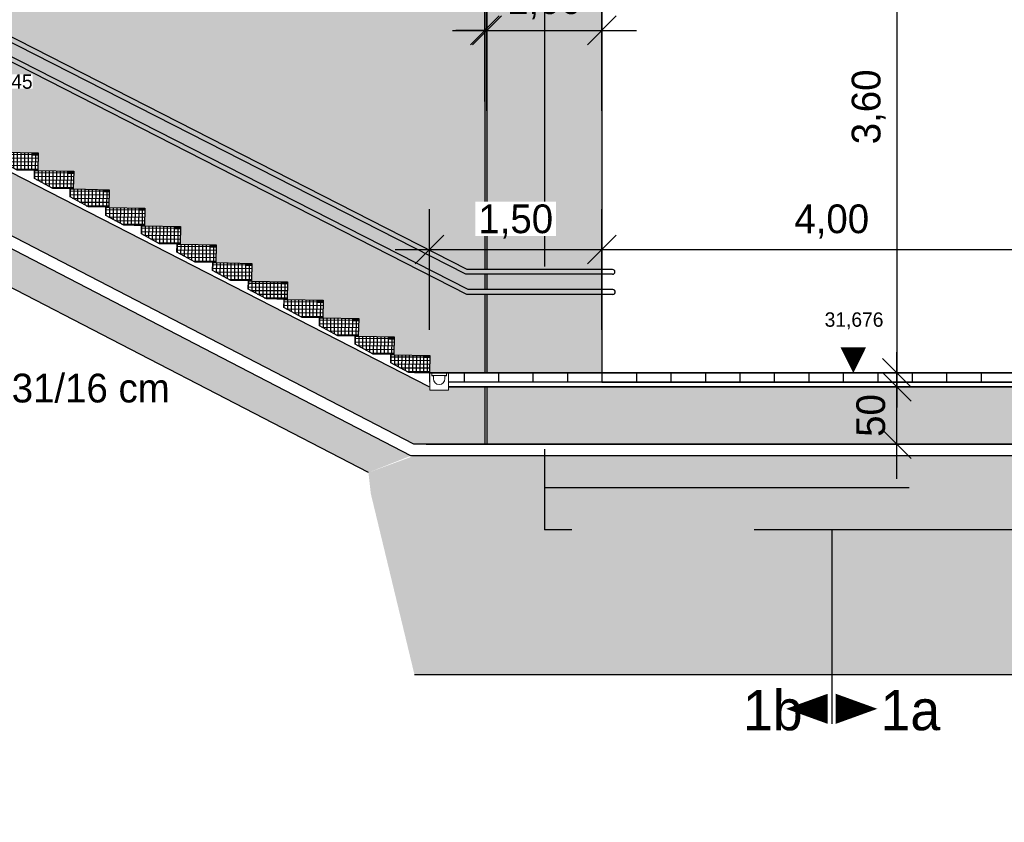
# Model space of a CAD drawing. Extents: x -805 to 3526, y -961 to 1039.
# Tile 278 of 475: x 1248.93 to 1257.5, y 27.77 to 34.75. Entities that reach past the tile are written whole.
import ezdxf
from ezdxf.enums import TextEntityAlignment as Align

# ---------------------------------------------------------------- set-up
doc = ezdxf.new("R2010")
doc.units = 0
for name, pattern in [('ACAD_ISO10W100', [18, 12, -3, 0, -3]), ('AUSGEZOGEN', [2, 1, 1]), ('STRICHPUNKTX2', [50.8, 25.4, -12.7, 0, -12.7]), ('VERDECKT2', [4.7625, 3.175, -1.5875])]:
    doc.linetypes.add(name, pattern=pattern)
doc.layers.get('0').update_dxf_attribs({"color": 251})
for name, color, linetype in [('_IB_Konstruktion Ansicht', 7, 'Continuous'), ('_IB_Konstruktion_Ansicht', 7, 'Continuous'), ('_IB_Schraffur', 101, 'Continuous'), ('_IB_Schraffur_Solid', 254, 'Continuous'), ('P-Treppe', 162, 'Continuous'), ('TTK-P-Bahnsteig', 12, 'Continuous'), ('TTK-P-Bodenaustausch', 162, 'Continuous'), ('TTK-P-Geländer', 162, 'Continuous'), ('TTK-P-Planung', 12, 'Continuous'), ('TTK-P-Schraffur', 42, 'Continuous'), ('TTK-P-TEXT', 12, 'AUSGEZOGEN'), ('TTK-P-Verm', 251, 'Continuous'), ('TTK-Schnittlinien 200', 3, 'Continuous')]:
    doc.layers.add(name, color=color, linetype=linetype)
for name, color, linetype, lineweight in [('Entwässerung', 162, 'Continuous', 9), ('TTK-B-Bestand', 252, 'Continuous', 35), ('TTK-P-Treppe unten', 12, 'Continuous', 25), ('VA_NEUBAU_TXT_025', 12, 'Continuous', 25)]:
    doc.layers.add(name, color=color, linetype=linetype, lineweight=lineweight)
doc.styles.add('AKG DIN 6776', font='AKG_DIN67.TTF')
doc.styles.add('k_isocp', font='k_isocp.shx')
doc.styles.add('TTK AKG DIN 6776', font='AKG_DIN67.TTF', dxfattribs={"height": 0.25})
doc.dimstyles.new('TTK', dxfattribs={"dimtxt": 2.5, "dimasz": 2.5, "dimexe": 3.5, "dimexo": 0.1, "dimgap": 1, "dimtad": 1, "dimzin": 0, "dimtxsty": 'AKG DIN 6776', "dimblk": 'OBLIQUE', "dimcen": -0.09, "dimdle": 3, "dimclrd": 256, "dimclre": 256, "dimclrt": 256, "dimadec": 3, "dimazin": 0, "dimtfac": 1, "dimtofl": 0, "dimtmove": 0, "dimatfit": 3, "dimldrblk": 'OBLIQUE', "dimfxl": 7, "dimfxlon": 1, "dimtolj": 1, "dimtzin": 0, "dimlwd": -1, "dimlwe": -1, "dimarcsym": 0})
doc.dimstyles.new('TTK$6', dxfattribs={"dimtxt": 2.5, "dimasz": 2.5, "dimexe": 3.5, "dimexo": 0.1, "dimgap": 1, "dimtad": 1, "dimzin": 0, "dimtxsty": 'AKG DIN 6776', "dimblk": 'OBLIQUE', "dimcen": -0.09, "dimdle": 3, "dimse1": 1, "dimse2": 1, "dimclrd": 256, "dimclre": 256, "dimclrt": 256, "dimadec": 3, "dimazin": 0, "dimtfac": 1, "dimtofl": 0, "dimtmove": 0, "dimatfit": 3, "dimldrblk": 'OBLIQUE', "dimfxl": 7, "dimfxlon": 1, "dimtolj": 1, "dimtzin": 0, "dimlwd": -1, "dimlwe": -1, "dimarcsym": 0})

# ---------------------------------------------------------------- blocks, each defined once
blk = doc.blocks.new('_OBLIQUE')
at = {"color": 0, "linetype": 'ByBlock'}
blk.add_line((-0.5, -0.5), (0.5, 0.5), dxfattribs=at)
blk = doc.blocks.new('*D668')
at = {"layer": 'DEFPOINTS', "color": 0}
for p in [(1256.6272, 35.2749), (1255.4554, 31.6749), (1256.5641, 31.6749)]:
    blk.add_point(p, dxfattribs=at)
at = {"layer": 'TTK-P-Treppe unten'}
for p, q in [((1256.5641, 35.5749), (1256.5641, 31.3749)), ((1256.6172, 35.2749), (1256.2141, 35.2749)), ((1255.8641, 31.6749), (1256.9141, 31.6749))]:
    blk.add_line(p, q, dxfattribs=at)
at = {"layer": 'TTK-P-Treppe unten', "xscale": 0.25, "yscale": 0.25, "zscale": 0.25}
for p, rotation in [((1256.5641, 35.2749), 90), ((1256.5641, 31.6749), 270)]:
    blk.add_blockref('_OBLIQUE', p, dxfattribs=dict(at, rotation=rotation))
at = {"layer": 'TTK-P-Treppe unten', "insert": (1256.3202, 33.9892), "char_height": 0.25, "attachment_point": 5, "rotation": 90, "style": 'AKG DIN 6776'}
blk.add_mtext('\\A1;3,60', dxfattribs=at)
blk = doc.blocks.new('*D662')
at = {"layer": 'DEFPOINTS', "color": 0}
for p in [(1253.9981, 34.655), (1252.9981, 33.4042), (1253.9981, 33.4042)]:
    blk.add_point(p, dxfattribs=at)
at = {"layer": 'TTK-P-Treppe unten'}
for p, q in [((1252.9981, 33.955), (1252.9981, 35.005)), ((1253.9981, 33.955), (1253.9981, 35.005)), ((1252.6981, 34.655), (1254.2981, 34.655))]:
    blk.add_line(p, q, dxfattribs=at)
at = {"layer": 'TTK-P-Treppe unten', "xscale": 0.25, "yscale": 0.25, "zscale": 0.25, "rotation": 180}
blk.add_blockref('_OBLIQUE', (1252.9981, 34.655), dxfattribs=at)
at = {"layer": 'TTK-P-Treppe unten', "xscale": 0.25, "yscale": 0.25, "zscale": 0.25}
blk.add_blockref('_OBLIQUE', (1253.9981, 34.655), dxfattribs=at)
at = {"layer": 'TTK-P-Treppe unten', "insert": (1253.4981, 34.8987), "char_height": 0.25, "attachment_point": 5, "style": 'AKG DIN 6776'}
blk.add_mtext('\\A1;1,00', dxfattribs=at)
blk = doc.blocks.new('*D549')
at = {"layer": 'DEFPOINTS', "color": 0}
for p in [(1594.653, 36.7397), (1594.3062, 36.5752), (8.2233, 0)]:
    blk.add_point(p, dxfattribs=at)
at = {"layer": 'TTK-B-Bestand', "insert": (1594.1093, 36.9835), "char_height": 0.25, "attachment_point": 5, "style": 'AKG DIN 6776'}
blk.add_mtext('\\A1;36,588', dxfattribs=at)
blk = doc.blocks.new('*D548')
at = {"layer": 'DEFPOINTS', "color": 0}
for p in [(1585.5366, 36.7706), (1585.0459, 36.614), (-0.8681, 0.0309)]:
    blk.add_point(p, dxfattribs=at)
at = {"layer": 'TTK-B-Bestand', "insert": (1585.0178, 37.0144), "char_height": 0.25, "attachment_point": 5, "style": 'AKG DIN 6776'}
blk.add_mtext('\\A1;36,621', dxfattribs=at)
blk = doc.blocks.new('*D643')
at = {"layer": 'DEFPOINTS', "color": 0}
for p in [(1257.9981, 34.5952), (1253.9981, 34.4595), (1257.9981, 32.7487)]:
    blk.add_point(p, dxfattribs=at)
at = {"layer": 'TTK-P-Treppe unten'}
for p, q in [((1253.9981, 33.4487), (1253.9981, 32.3987)), ((1257.9981, 33.4487), (1257.9981, 32.3987)), ((1253.6981, 32.7487), (1258.2981, 32.7487))]:
    blk.add_line(p, q, dxfattribs=at)
at = {"layer": 'TTK-P-Treppe unten', "xscale": 0.25, "yscale": 0.25, "zscale": 0.25, "rotation": 180}
blk.add_blockref('_OBLIQUE', (1253.9981, 32.7487), dxfattribs=at)
at = {"layer": 'TTK-P-Treppe unten', "xscale": 0.25, "yscale": 0.25, "zscale": 0.25}
blk.add_blockref('_OBLIQUE', (1257.9981, 32.7487), dxfattribs=at)
at = {"layer": 'TTK-P-Treppe unten', "insert": (1255.9981, 32.9925), "char_height": 0.25, "attachment_point": 5, "style": 'AKG DIN 6776'}
blk.add_mtext('\\A1;4,00', dxfattribs=at)
blk = doc.blocks.new('*D637')
at = {"layer": 'DEFPOINTS', "color": 0}
for p in [(1253.9981, 32.7487), (1253.9981, 31.933), (1252.4981, 31.6799)]:
    blk.add_point(p, dxfattribs=at)
at = {"layer": 'TTK-P-Treppe unten'}
for p, q in [((1252.4981, 32.0487), (1252.4981, 33.0987)), ((1253.9981, 32.0487), (1253.9981, 33.0987)), ((1252.1981, 32.7487), (1254.2981, 32.7487))]:
    blk.add_line(p, q, dxfattribs=at)
at = {"layer": 'TTK-P-Treppe unten', "xscale": 0.25, "yscale": 0.25, "zscale": 0.25, "rotation": 180}
blk.add_blockref('_OBLIQUE', (1252.4981, 32.7487), dxfattribs=at)
at = {"layer": 'TTK-P-Treppe unten', "xscale": 0.25, "yscale": 0.25, "zscale": 0.25}
blk.add_blockref('_OBLIQUE', (1253.9981, 32.7487), dxfattribs=at)
at = {"layer": 'TTK-P-Treppe unten', "insert": (1253.2481, 32.9925), "char_height": 0.25, "attachment_point": 5, "style": 'AKG DIN 6776', "bg_fill": 3, "box_fill_scale": 1.1, "bg_fill_color": 256, "bg_fill_true_color": 13158600, "bg_fill_transparency": 0}
blk.add_mtext('\\A1;1,50', dxfattribs=at)
blk = doc.blocks.new('HK-DIM-1-1-U')
at = {"flags": 128}
blk.add_lwpolyline([(0, 0, 0, 1.1676, 0), (0, 1.1676, 1.1676, 1.1676, 0)], format="xyseb", dxfattribs=at)
at = {"style": 'k_isocp'}
blk.add_attdef('HK_DIM_VAL', text='', height=2.5, dxfattribs=at).set_placement((0.331615, 2.72183), align=Align.CENTER)
blk = doc.blocks.new('*D546')
at = {"layer": 'DEFPOINTS', "color": 0}
for p in [(1248.9571, 37.4519), (1249.0816, 37.3335), (0, 0)]:
    blk.add_point(p, dxfattribs=at)
at = {"layer": 'TTK-P-Treppe unten', "insert": (1249.4133, 37.6958), "char_height": 0.25, "attachment_point": 5, "style": 'AKG DIN 6776'}
blk.add_mtext('\\A1;37,33', dxfattribs=at)
blk = doc.blocks.new('*D545')
at = {"layer": 'DEFPOINTS', "color": 0}
for p in [(1259.6018, 37.4765), (1259.6991, 37.3874), (0.198, 0.0396)]:
    blk.add_point(p, dxfattribs=at)
at = {"layer": 'TTK-P-Treppe unten', "insert": (1259.1455, 37.7204), "char_height": 0.25, "attachment_point": 5, "style": 'AKG DIN 6776'}
blk.add_mtext('\\A1;37,35', dxfattribs=at)
blk = doc.blocks.new('*D634')
at = {"layer": 'DEFPOINTS', "color": 0}
for p in [(1255.6904, 31.5549), (1256.5641, 31.5549), (1255.6904, 31.0549)]:
    blk.add_point(p, dxfattribs=at)
at = {"layer": 'TTK-P-Verm'}
for p, q in [((1256.5641, 30.7549), (1256.5641, 31.8549)), ((1255.8641, 31.5549), (1256.9141, 31.5549)), ((1255.8641, 31.0549), (1256.9141, 31.0549))]:
    blk.add_line(p, q, dxfattribs=at)
at = {"layer": 'TTK-P-Verm', "xscale": 0.25, "yscale": 0.25, "zscale": 0.25}
for p, rotation in [((1256.5641, 31.5549), 90), ((1256.5641, 31.0549), 270)]:
    blk.add_blockref('_OBLIQUE', p, dxfattribs=dict(at, rotation=rotation))
at = {"layer": 'TTK-P-Verm', "insert": (1256.3391, 31.3049), "char_height": 0.25, "attachment_point": 5, "rotation": 90, "style": 'AKG DIN 6776'}
blk.add_mtext('\\A1;50', dxfattribs=at)
blk = doc.blocks.new('*D563')
at = {"layer": 'DEFPOINTS', "color": 0}
for p in [(1252.9781, 34.655), (1252.9781, 34.0271), (1252.9981, 34.0271)]:
    blk.add_point(p, dxfattribs=at)
at = {"layer": 'TTK-P-Verm'}
for p, q in [((1252.9781, 34.0371), (1252.9781, 35.005)), ((1252.9981, 34.0371), (1252.9981, 35.005)), ((1252.9781, 34.655), (1252.7281, 34.655)), ((1252.9981, 34.655), (1253.2481, 34.655))]:
    blk.add_line(p, q, dxfattribs=at)
at = {"layer": 'TTK-P-Verm', "xscale": 0.25, "yscale": 0.25, "zscale": 0.25}
blk.add_blockref('_OBLIQUE', (1252.9781, 34.655), dxfattribs=at)
at = {"layer": 'TTK-P-Verm', "xscale": 0.25, "yscale": 0.25, "zscale": 0.25, "rotation": 180}
blk.add_blockref('_OBLIQUE', (1252.9981, 34.655), dxfattribs=at)
at = {"layer": 'TTK-P-Verm', "insert": (1252.7818, 35.1417), "char_height": 0.25, "attachment_point": 5, "style": 'AKG DIN 6776'}
blk.add_mtext('\\A1;2', dxfattribs=at)
blk = doc.blocks.new('*D536')
at = {"layer": 'DEFPOINTS', "color": 0}
for p in [(1593.4264, 36.6522), (1593.9095, 36.6522), (733.0659, 0.1071)]:
    blk.add_point(p, dxfattribs=at)
at = {"layer": 'TTK-P-TEXT', "insert": (1594.4538, 36.896), "char_height": 0.25, "attachment_point": 5, "style": 'AKG DIN 6776'}
blk.add_mtext('\\A1;36,589', dxfattribs=at)

msp = doc.modelspace()

# ---------------------------------------------------------------- hatches: boundary and pattern name
at = {"layer": '_IB_Schraffur'}
h = msp.add_hatch(dxfattribs=at)
h.set_pattern_fill('ANSI37', color=251, scale=0.01, angle=44.5)
h.set_pattern_definition([(89.5, (-3.40992, 1.800117), (-0.03174879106, 0.0002770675), []), (179.5, (-3.40992, 1.800117), (-0.0002770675, -0.03174879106), [])])
h.paths.add_polyline_path([(1248.7817, 33.5954), (1248.7517, 33.596), (1248.7503, 33.5258), (1248.909, 33.4398), (1249.0882, 33.4362), (1249.0912, 33.5692), (1249.0413, 33.5702), (1249.0418, 33.5902)])
h = msp.add_hatch(dxfattribs=at)
h.set_pattern_fill('ANSI37', color=251, scale=0.01, angle=44.5)
h.set_pattern_definition([(89.5, (-3.1, 1.639985), (-0.03174879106, 0.0002770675), []), (179.5, (-3.1, 1.639985), (-0.0002770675, -0.03174879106), [])])
h.paths.add_polyline_path([(1249.0916, 33.4352), (1249.0616, 33.4358), (1249.0602, 33.3657), (1249.2189, 33.2797), (1249.3981, 33.2761), (1249.4011, 33.409), (1249.3512, 33.41), (1249.3517, 33.43)])
h = msp.add_hatch(dxfattribs=at)
h.set_pattern_fill('ANSI37', color=251, scale=0.01, angle=44.5)
h.set_pattern_definition([(89.5, (-2.79, 1.479854), (-0.03174879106, 0.0002770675), []), (179.5, (-2.79, 1.479854), (-0.0002770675, -0.03174879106), [])])
h.paths.add_polyline_path([(1249.4016, 33.2751), (1249.3716, 33.2757), (1249.3702, 33.2055), (1249.5289, 33.1196), (1249.7081, 33.116), (1249.7111, 33.2489), (1249.6612, 33.2499), (1249.6617, 33.2699)])
h = msp.add_hatch(dxfattribs=at)
h.set_pattern_fill('ANSI37', color=251, scale=0.01, angle=44.5)
h.set_pattern_definition([(89.5, (-2.48, 1.319723), (-0.03174879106, 0.0002770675), []), (179.5, (-2.48, 1.319723), (-0.0002770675, -0.03174879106), [])])
h.paths.add_polyline_path([(1249.7116, 33.115), (1249.6816, 33.1156), (1249.6802, 33.0454), (1249.8389, 32.9594), (1250.0181, 32.9559), (1250.0211, 33.0888), (1249.9712, 33.0898), (1249.9717, 33.1098)])
h = msp.add_hatch(dxfattribs=at)
h.set_pattern_fill('ANSI37', color=251, scale=0.01, angle=44.5)
h.set_pattern_definition([(89.5, (-2.17, 1.15965), (-0.03174879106, 0.0002770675), []), (179.5, (-2.17, 1.15965), (-0.0002770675, -0.03174879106), [])])
h.paths.add_polyline_path([(1250.0216, 32.9549), (1249.9916, 32.9555), (1249.9902, 32.8853), (1250.1489, 32.7994), (1250.3281, 32.7958), (1250.3311, 32.9287), (1250.2812, 32.9297), (1250.2817, 32.9497)])
h = msp.add_hatch(dxfattribs=at)
h.set_pattern_fill('ANSI37', color=251, scale=0.01, angle=44.5)
h.set_pattern_definition([(89.5, (-1.86, 0.99946), (-0.03174879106, 0.0002770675), []), (179.5, (-1.86, 0.99946), (-0.0002770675, -0.03174879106), [])])
h.paths.add_polyline_path([(1250.3316, 32.7947), (1250.3016, 32.7953), (1250.3002, 32.7251), (1250.4589, 32.6392), (1250.6381, 32.6356), (1250.6411, 32.7685), (1250.5912, 32.7695), (1250.5917, 32.7895)])
h = msp.add_hatch(dxfattribs=at)
h.set_pattern_fill('ANSI37', color=251, scale=0.01, angle=44.5)
h.set_pattern_definition([(89.5, (-1.55, 0.839328), (-0.03174879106, 0.0002770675), []), (179.5, (-1.55, 0.839328), (-0.0002770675, -0.03174879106), [])])
h.paths.add_polyline_path([(1250.6416, 32.6346), (1250.6116, 32.6352), (1250.6102, 32.565), (1250.7689, 32.479), (1250.9481, 32.4755), (1250.9511, 32.6084), (1250.9012, 32.6094), (1250.9017, 32.6294)])
h = msp.add_hatch(dxfattribs=at)
h.set_pattern_fill('ANSI37', color=251, scale=0.01, angle=44.5)
h.set_pattern_definition([(89.5, (-1.24, 0.679197), (-0.03174879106, 0.0002770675), []), (179.5, (-1.24, 0.679197), (-0.0002770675, -0.03174879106), [])])
h.paths.add_polyline_path([(1250.9516, 32.4744), (1250.9216, 32.475), (1250.9202, 32.4049), (1251.0789, 32.3189), (1251.2581, 32.3153), (1251.2611, 32.4482), (1251.2112, 32.4492), (1251.2117, 32.4692)])
h = msp.add_hatch(dxfattribs=at)
h.set_pattern_fill('ANSI37', color=251, scale=0.01, angle=44.5)
h.set_pattern_definition([(89.5, (-0.93, 0.519), (-0.03174879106, 0.0002770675), []), (179.5, (-0.93, 0.519), (-0.0002770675, -0.03174879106), [])])
h.paths.add_polyline_path([(1251.2616, 32.3142), (1251.2316, 32.3148), (1251.2302, 32.2447), (1251.3889, 32.1587), (1251.5681, 32.1551), (1251.5711, 32.288), (1251.5212, 32.289), (1251.5217, 32.309)])
h = msp.add_hatch(dxfattribs=at)
h.set_pattern_fill('ANSI37', color=251, scale=0.01, angle=44.5)
h.set_pattern_definition([(89.5, (-0.62, 0.358934), (-0.03174879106, 0.0002770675), []), (179.5, (-0.62, 0.358934), (-0.0002770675, -0.03174879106), [])])
h.paths.add_polyline_path([(1251.5716, 32.1542), (1251.5416, 32.1548), (1251.5402, 32.0846), (1251.6989, 31.9986), (1251.8781, 31.9951), (1251.8811, 32.128), (1251.8312, 32.129), (1251.8317, 32.149)])
h = msp.add_hatch(dxfattribs=at)
h.set_pattern_fill('ANSI37', color=251, scale=0.01, angle=44.5)
h.set_pattern_definition([(89.5, (-0.31, 0.198803), (-0.03174879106, 0.0002770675), []), (179.5, (-0.31, 0.198803), (-0.0002770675, -0.03174879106), [])])
h.paths.add_polyline_path([(1251.8816, 31.994), (1251.8516, 31.9946), (1251.8502, 31.9245), (1252.0089, 31.8385), (1252.1881, 31.8349), (1252.1911, 31.9679), (1252.1412, 31.9689), (1252.1417, 31.9888)])
h = msp.add_hatch(dxfattribs=at)
h.set_pattern_fill('ANSI37', color=251, scale=0.01, angle=44.5)
h.set_pattern_definition([(89.5, (0, 0.03867), (-0.03174879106, 0.0002770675), []), (179.5, (0, 0.03867), (-0.0002770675, -0.03174879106), [])])
h.paths.add_polyline_path([(1252.1916, 31.8339), (1252.1616, 31.8345), (1252.1602, 31.7644), (1252.3189, 31.6784), (1252.4981, 31.6748), (1252.5011, 31.8077), (1252.4512, 31.8087), (1252.4517, 31.8287)])
at = {"layer": '_IB_Schraffur_Solid'}
h = msp.add_hatch(color=251, dxfattribs=at)
h.dxf.hatch_style = 1
h.paths.add_polyline_path([(1249.0913, 33.5692), (1249.0413, 33.5702), (1249.0418, 33.5902), (1249.0918, 33.5892)])
h = msp.add_hatch(color=251, dxfattribs=at)
h.dxf.hatch_style = 1
h.paths.add_polyline_path([(1249.4012, 33.409), (1249.3512, 33.41), (1249.3517, 33.43), (1249.4017, 33.429)])
h = msp.add_hatch(color=251, dxfattribs=at)
h.dxf.hatch_style = 1
h.paths.add_polyline_path([(1249.7112, 33.2489), (1249.6612, 33.2499), (1249.6617, 33.2699), (1249.7117, 33.2689)])
h = msp.add_hatch(color=251, dxfattribs=at)
h.dxf.hatch_style = 1
h.paths.add_polyline_path([(1250.0212, 33.0888), (1249.9712, 33.0898), (1249.9717, 33.1098), (1250.0217, 33.1088)])
h = msp.add_hatch(color=251, dxfattribs=at)
h.dxf.hatch_style = 1
h.paths.add_polyline_path([(1250.3312, 32.9287), (1250.2812, 32.9297), (1250.2817, 32.9497), (1250.3317, 32.9487)])
h = msp.add_hatch(color=251, dxfattribs=at)
h.dxf.hatch_style = 1
h.paths.add_polyline_path([(1250.6412, 32.7685), (1250.5912, 32.7695), (1250.5917, 32.7895), (1250.6417, 32.7885)])
h = msp.add_hatch(color=251, dxfattribs=at)
h.dxf.hatch_style = 1
h.paths.add_polyline_path([(1250.9512, 32.6084), (1250.9012, 32.6094), (1250.9017, 32.6294), (1250.9517, 32.6284)])
h = msp.add_hatch(color=251, dxfattribs=at)
h.dxf.hatch_style = 1
h.paths.add_polyline_path([(1251.2612, 32.4482), (1251.2112, 32.4492), (1251.2117, 32.4692), (1251.2617, 32.4682)])
h = msp.add_hatch(color=251, dxfattribs=at)
h.dxf.hatch_style = 1
h.paths.add_polyline_path([(1251.5712, 32.288), (1251.5212, 32.289), (1251.5217, 32.309), (1251.5717, 32.308)])
h = msp.add_hatch(color=251, dxfattribs=at)
h.dxf.hatch_style = 1
h.paths.add_polyline_path([(1251.8812, 32.128), (1251.8312, 32.129), (1251.8317, 32.149), (1251.8817, 32.148)])
h = msp.add_hatch(color=251, dxfattribs=at)
h.dxf.hatch_style = 1
h.paths.add_polyline_path([(1252.1912, 31.9679), (1252.1412, 31.9689), (1252.1417, 31.9888), (1252.1917, 31.9878)])
h = msp.add_hatch(color=251, dxfattribs=at)
h.dxf.hatch_style = 1
h.paths.add_polyline_path([(1252.5012, 31.8077), (1252.4512, 31.8087), (1252.4517, 31.8287), (1252.5017, 31.8277)])
at = {"layer": 'TTK-P-Bodenaustausch'}
h = msp.add_hatch(dxfattribs=at)
h.set_pattern_fill('AR-SAND', color=251, scale=0.004)
h.set_pattern_definition([(37.5, (994.53766, 33.64866), (-0.006400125, 0.195765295), [0, -0.154432, 0, -0.17272, 0, -0.1651]), (7.5, (994.53766, 33.64866), (0.17980931, 0.28673004), [0, -0.083312, 0, -0.139192, 0, -0.05334]), (327.5, (994.4127, 33.64866), (0.31639695, 0.00057487), [0, -0.0508, 0, -0.18288, 0, -0.23876]), (317.5, (994.4127, 33.64866), (0.30542258, 0.08917173), [0, -0.0254, 0, -0.119888, 0, -0.13716])])
h.paths.add_polyline_path([(1259.4981, 29.7348), (1259.4981, 30.9549), (1252.5619, 30.9549), (1252.3663, 30.9549), (1251.9663, 30.8088), (1251.9869, 30.6256), (1252.3663, 29.0532), (1262.7981, 29.0537), (1262.7981, 29.7348)])
at = {"layer": 'TTK-P-Schraffur'}
h = msp.add_hatch(dxfattribs=at)
h.set_pattern_fill('ANSI33', color=251, scale=0.02)
h.set_pattern_definition([(45, (1261.47421, 32.60638), (-0.08980256, 0.08980256), []), (45, (1261.56401, 32.60638), (-0.08980256, 0.08980256), [0.0635, -0.03175])])
h.paths.add_polyline_path([(1253.9981, 31.5549), (1252.9981, 31.5549), (1252.9981, 31.0549), (1252.9781, 31.0549), (1252.9781, 31.5549), (1252.662, 31.5549), (1252.662, 31.5249), (1252.502, 31.5249), (1252.502, 31.5549), (1248.4284, 33.6374), (1247.705, 33.6519), (1247.2735, 33.6605), (1243.8354, 35.4213), (1242.6805, 35.4444), (1239.2596, 37.1963), (1238.6603, 37.1953), (1238.6603, 36.6601), (1239.2603, 36.6601), (1242.3902, 35.0397), (1243.5765, 35.016), (1246.9865, 33.2507), (1248.165, 33.2271), (1252.3609, 31.0549), (1259.5008, 31.0549), (1259.4981, 31.4848), (1259.3381, 31.4848), (1259.3381, 31.5549), (1259.0181, 31.5549), (1259.0181, 31.0549), (1258.9981, 31.0549), (1258.9981, 31.5549), (1257.9981, 31.5549)])
at = {"layer": 'TTK-P-Treppe unten', "transparency": 33554457}
h = msp.add_hatch(color=251, dxfattribs=at)
h.dxf.hatch_style = 1
h.paths.add_polyline_path([(1248.7815, 37.5113), (1239.2485, 37.5121), (1239.2485, 37.316), (1239.5874, 37.3166), (1239.5857, 37.1629), (1239.8991, 37.1566), (1239.8957, 37.0037), (1240.2091, 36.9974), (1240.2057, 36.8444), (1240.5191, 36.8382), (1240.5157, 36.6852), (1240.8306, 36.6819), (1240.8257, 36.526), (1241.1391, 36.5197), (1241.1331, 36.367), (1241.4581, 36.3605), (1241.4546, 36.2074), (1241.7591, 36.2013), (1241.7557, 36.0483), (1242.0691, 36.042), (1242.0692, 35.889), (1242.3791, 35.8828), (1242.3792, 35.7354), (1242.6891, 35.7292), (1242.6856, 35.5603), (1244.1853, 35.5303), (1244.1854, 35.3773), (1244.4953, 35.3711), (1244.4954, 35.2181), (1244.8053, 35.2119), (1244.8054, 35.0589), (1245.1153, 35.0527), (1245.1154, 34.8996), (1245.4253, 34.8934), (1245.4219, 34.7404), (1245.7353, 34.7342), (1245.7319, 34.5814), (1246.0506, 34.575), (1246.0472, 34.4219), (1246.3553, 34.4157), (1246.3519, 34.2628), (1246.6653, 34.2565), (1246.6654, 34.1035), (1246.9754, 34.0986), (1246.9754, 33.9443), (1247.2853, 33.9381), (1247.2819, 33.7797), (1248.7816, 33.7493), (1248.7782, 33.5954), (1249.0916, 33.5892), (1249.0882, 33.4353), (1249.4016, 33.429), (1249.3981, 33.2752), (1249.7116, 33.2689), (1249.7081, 33.115), (1250.0216, 33.1088), (1250.0181, 32.955), (1250.3316, 32.9487), (1250.3281, 32.7948), (1250.6416, 32.7885), (1250.6386, 32.6346), (1250.9516, 32.6284), (1250.9481, 32.4755), (1251.2616, 32.4682), (1251.2583, 32.3143), (1251.5716, 32.308), (1251.568, 32.1542), (1251.8816, 32.148), (1251.8789, 31.9941), (1252.1914, 31.9878), (1252.188, 31.834), (1252.5016, 31.8277), (1252.4985, 31.6749), (1253.9981, 31.6749), (1253.9981, 35.2749), (1250.6168, 35.2749), (1248.7816, 36.2448)])

# ---------------------------------------------------------------- linework, layer by layer
at = {"layer": '_IB_Konstruktion Ansicht', "color": 251}
for points in [[(1248.909, 33.4398), (1248.7503, 33.5258), (1248.7517, 33.596), (1248.7817, 33.5954), (1249.0916, 33.5892), (1249.0882, 33.4362)], [(1249.2189, 33.2797), (1249.0602, 33.3657), (1249.0616, 33.4358), (1249.0916, 33.4352), (1249.4016, 33.429), (1249.3981, 33.2761)], [(1249.5289, 33.1196), (1249.3702, 33.2055), (1249.3716, 33.2757), (1249.4016, 33.2751), (1249.7116, 33.2689), (1249.7081, 33.116)], [(1249.8389, 32.9594), (1249.6802, 33.0454), (1249.6816, 33.1156), (1249.7116, 33.115), (1250.0216, 33.1088), (1250.0181, 32.9559)], [(1250.1489, 32.7994), (1249.9902, 32.8853), (1249.9916, 32.9555), (1250.0216, 32.9549), (1250.3316, 32.9487), (1250.3281, 32.7958)], [(1250.4589, 32.6392), (1250.3002, 32.7251), (1250.3016, 32.7953), (1250.3316, 32.7947), (1250.6416, 32.7885), (1250.6381, 32.6356)], [(1250.7689, 32.479), (1250.6102, 32.565), (1250.6116, 32.6352), (1250.6416, 32.6346), (1250.9516, 32.6284), (1250.9481, 32.4755)], [(1251.0789, 32.3189), (1250.9202, 32.4049), (1250.9216, 32.475), (1250.9516, 32.4744), (1251.2616, 32.4682), (1251.2581, 32.3153)], [(1251.3889, 32.1587), (1251.2302, 32.2447), (1251.2316, 32.3148), (1251.2616, 32.3142), (1251.5716, 32.308), (1251.5681, 32.1551)], [(1251.6989, 31.9986), (1251.5402, 32.0846), (1251.5416, 32.1548), (1251.5716, 32.1542), (1251.8816, 32.148), (1251.8781, 31.9951)], [(1252.0089, 31.8385), (1251.8502, 31.9245), (1251.8516, 31.9946), (1251.8816, 31.994), (1252.1916, 31.9878), (1252.1881, 31.8349)], [(1252.3189, 31.6784), (1252.1602, 31.7644), (1252.1616, 31.8345), (1252.1916, 31.8339), (1252.5016, 31.8277), (1252.4981, 31.6748)]]:
    msp.add_lwpolyline(points, close=True, dxfattribs=at)
at = {"layer": '_IB_Konstruktion_Ansicht', "color": 251, "lineweight": 13}
for p, q in [((1249.0413, 33.5702), (1249.0418, 33.5902)), ((1249.0413, 33.5702), (1249.0913, 33.5692)), ((1249.3512, 33.41), (1249.3517, 33.43)), ((1249.3512, 33.41), (1249.4012, 33.409)), ((1249.6612, 33.2499), (1249.6617, 33.2699)), ((1249.6612, 33.2499), (1249.7112, 33.2489)), ((1249.9712, 33.0898), (1249.9717, 33.1098)), ((1249.9712, 33.0898), (1250.0212, 33.0888)), ((1250.2812, 32.9297), (1250.2817, 32.9497)), ((1250.2812, 32.9297), (1250.3312, 32.9287)), ((1250.5912, 32.7695), (1250.5917, 32.7895)), ((1250.5912, 32.7695), (1250.6412, 32.7685)), ((1250.9012, 32.6094), (1250.9017, 32.6294)), ((1250.9012, 32.6094), (1250.9512, 32.6084)), ((1251.2112, 32.4492), (1251.2117, 32.4692)), ((1251.2112, 32.4492), (1251.2612, 32.4482)), ((1251.5212, 32.289), (1251.5217, 32.309)), ((1251.5212, 32.289), (1251.5712, 32.288)), ((1251.8312, 32.129), (1251.8317, 32.149)), ((1251.8312, 32.129), (1251.8812, 32.128)), ((1252.1412, 31.9689), (1252.1417, 31.9888)), ((1252.1412, 31.9689), (1252.1912, 31.9679)), ((1252.4512, 31.8087), (1252.4517, 31.8287)), ((1252.4512, 31.8087), (1252.5012, 31.8077))]:
    msp.add_line(p, q, dxfattribs=at)
at = {"layer": 'Entwässerung', "color": 251}
msp.add_line((1252.662, 31.5249), (1252.502, 31.5249), dxfattribs=at)
for start, end in [(180, 270), (270, 0)]:
    msp.add_arc((1252.582, 31.6249), 0.05, start, end, dxfattribs=at)
at = {"layer": 'TTK-P-Bodenaustausch', "color": 251}
msp.add_line((1252.3663, 29.0532), (1262.7981, 29.0537), dxfattribs=at)
at = {"layer": 'TTK-P-Geländer', "color": 251}
for p, q in [((1254.0901, 32.5749), (1252.8248, 32.5749)), ((1254.0901, 32.5329), (1252.8147, 32.5329))]:
    msp.add_line(p, q, dxfattribs=at)
at = {"layer": 'TTK-P-Planung', "color": 251, "linetype": 'VERDECKT2'}
for p, q in [((1253.4981, 35.7749), (1253.4981, 30.9549)), ((1253.4981, 30.9549), (1253.4981, 30.3112)), ((1253.4981, 30.6779), (1258.4981, 30.6779)), ((1258.4981, 30.3112), (1253.4981, 30.3112))]:
    msp.add_line(p, q, dxfattribs=at)
at = {"layer": 'TTK-P-Planung', "color": 251}
for p, q in [((1252.9781, 35.2749), (1252.9781, 32.5749)), ((1252.9981, 35.2749), (1252.9981, 32.5749)), ((1253.9981, 35.2749), (1253.9981, 31.6775)), ((1252.9781, 32.5329), (1252.9781, 32.3999)), ((1252.9981, 32.5329), (1252.9981, 32.3999)), ((1252.9781, 32.3579), (1252.9781, 31.6749)), ((1252.9981, 32.3579), (1252.9981, 31.6749)), ((1259.4981, 31.6749), (1252.3663, 31.6749)), ((1252.4981, 31.6749), (1257.9981, 31.6749)), ((1252.4981, 31.6749), (1259.287, 31.6749)), ((1252.662, 31.5549), (1259.3381, 31.5549)), ((1259.3381, 31.5549), (1252.662, 31.5549)), ((1252.9781, 31.5549), (1252.9781, 31.0549)), ((1252.9981, 31.5549), (1252.9981, 31.0549)), ((1259.4981, 31.0549), (1252.3609, 31.0549)), ((1252.4686, 31.0549), (1257.9686, 31.0549)), ((1253.4981, 31.0549), (1259.4981, 31.0549)), ((1259.4981, 30.9549), (1252.3366, 30.9549))]:
    msp.add_line(p, q, dxfattribs=at)
at = {"layer": 'TTK-P-Treppe unten', "color": 251}
for p, q in [((1252.4949, 31.5549), (1248.4284, 33.6374)), ((1252.3609, 31.0549), (1248.165, 33.2271)), ((1252.3366, 30.9549), (1248.1397, 33.1276)), ((1251.9663, 30.8088), (1248.0638, 32.829)), ((1254.5981, 31.6754), (1254.5982, 31.5954)), ((1254.8981, 31.6759), (1254.8982, 31.5959)), ((1255.1981, 31.6765), (1255.1982, 31.5965)), ((1255.4981, 31.677), (1255.4982, 31.597)), ((1255.7981, 31.6775), (1255.7982, 31.5975)), ((1256.0981, 31.6781), (1256.0982, 31.5981)), ((1256.3981, 31.6754), (1256.3982, 31.5954)), ((1256.6981, 31.6759), (1256.6982, 31.5959)), ((1256.9981, 31.6765), (1256.9982, 31.5965)), ((1257.2981, 31.677), (1257.2982, 31.597)), ((1259.3381, 31.5949), (1252.662, 31.5949)), ((1253.9981, 31.5949), (1259.3381, 31.5949))]:
    msp.add_line(p, q, dxfattribs=at)
at = {"layer": 'TTK-Schnittlinien 200', "color": 251, "linetype": 'ACAD_ISO10W100', "ltscale": 0.5}
msp.add_line((1255.9981, 30.3112), (1255.9981, 28.6241), dxfattribs=at)
at = {"layer": 'TTK-Schnittlinien 200', "color": 251, "linetype": 'ByBlock', "ltscale": 0.03}
for points in [[(1255.964, 28.7537, 0.2625, 0, 0), (1255.6011, 28.7537, 0, 0, 0)], [(1256.0322, 28.7537, 0.2625, 0, 0), (1256.395, 28.7537, 0, 0, 0)]]:
    msp.add_lwpolyline(points, format="xyseb", dxfattribs=at)

# ---------------------------------------------------------------- texts
at = {"layer": 'TTK-P-Treppe unten', "color": 251, "insert": (1247.059, 31.6684), "char_height": 0.25, "attachment_point": 1, "style": 'TTK AKG DIN 6776'}
msp.add_mtext_dynamic_manual_height_columns('13 Stufen à 31/16 cm ', width=3.60074, gutter_width=12.5, heights=[0], dxfattribs=at)
at = {"layer": 'TTK-Schnittlinien 200', "color": 251, "linetype": 'STRICHPUNKTX2', "ltscale": 0.03, "style": 'AKG DIN 6776'}
msp.add_text('1b', height=0.35, dxfattribs=at).set_placement((1255.2251, 28.5674))
msp.add_text('1a', height=0.35, rotation=360, dxfattribs=at).set_placement((1256.4219, 28.5674))

# ---------------------------------------------------------------- dimensions: what is measured, and where the dimension line sits
at = {"layer": 'TTK-B-Bestand', "color": 251}
for feature_location, offset, origin, text, picture, middle in [((1585.0459, 36.614), (0.4461, 0.1576), (-0.8681, 0.0309), '36,621', '*D548', (1585.0178, 37.0144)), ((1594.3062, 36.5752), (0.2947, 0.1656), (8.2233, 0), '36,588', '*D549', (1594.1093, 36.9835))]:
    dim = msp.add_ordinate_dim(feature_location=feature_location, offset=offset, dtype=0, origin=origin, text=text, dimstyle='TTK$6', override={"dimscale": 0, "dimdec": 3, "dimtmove": 1, "dimfxlon": 0}, dxfattribs=at)
    dim.commit()
    dim.dimension.update_dxf_attribs({"geometry": picture, "text_midpoint": middle})
at = {"layer": 'TTK-P-Treppe unten', "color": 251}
dim = msp.add_linear_dim(base=(1256.5641, 31.6749), p1=(1256.6272, 35.2749), p2=(1255.4554, 31.6749), angle=90, dimstyle='TTK', override={"dimscale": 0}, dxfattribs=at)
dim.commit()
dim.dimension.update_dxf_attribs({"geometry": '*D668', "text_midpoint": (1256.5641, 33.9892), "dimtype": 160})
for base, p1, p2, override, picture, middle in [((1253.9981, 34.655), (1252.9981, 33.4042), (1253.9981, 33.4042), {"dimscale": 0}, '*D662', (1253.4981, 34.655)), ((1257.9981, 32.7487), (1253.9981, 34.4595), (1257.9981, 34.5952), {"dimscale": 0, "dimtmove": 0}, '*D643', (1255.9981, 32.7487))]:
    dim = msp.add_linear_dim(base=base, p1=p1, p2=p2, dimstyle='TTK', override=override, dxfattribs=at)
    dim.commit()
    dim.dimension.update_dxf_attribs({"geometry": picture, "text_midpoint": middle, "dimtype": 160})
at = {"layer": 'TTK-P-Verm', "color": 251}
dim = msp.add_linear_dim(base=(1252.9781, 34.655), p1=(1252.9981, 34.0271), p2=(1252.9781, 34.0271), dimstyle='TTK', override={"dimscale": 0, "dimdec": 0, "dimlfac": 100, "dimtmove": 1}, dxfattribs=at)
dim.commit()
dim.dimension.update_dxf_attribs({"geometry": '*D563', "text_midpoint": (1252.7818, 34.9166), "dimtype": 160})
dim = msp.add_linear_dim(base=(1256.5641, 31.5549), p1=(1255.6904, 31.0549), p2=(1255.6904, 31.5549), angle=90, dimstyle='TTK', override={"dimscale": 0, "dimdec": 0, "dimlfac": 100, "dimtmove": 2}, dxfattribs=at)
dim.commit()
dim.dimension.update_dxf_attribs({"geometry": '*D634', "text_midpoint": (1256.3391, 31.3049)})

# ---------------------------------------------------------------- next in the draw order: texts
at = {"layer": 'P-Treppe', "color": 251, "insert": (1256.4479, 32.202), "char_height": 0.125, "attachment_point": 3, "style": 'AKG DIN 6776', "bg_fill": 3, "box_fill_scale": 1, "bg_fill_color": 256, "bg_fill_transparency": 0}
msp.add_mtext('31,676', dxfattribs=at)

# ---------------------------------------------------------------- next in the draw order: dimensions: what is measured, and where the dimension line sits
at = {"layer": 'TTK-P-Treppe unten', "color": 251}
dim = msp.add_linear_dim(base=(1253.9981, 32.7487), p1=(1252.4981, 31.6799), p2=(1253.9981, 31.933), dimstyle='TTK', override={"dimscale": 0, "dimtfill": 1}, dxfattribs=at)
dim.commit()
dim.dimension.update_dxf_attribs({"geometry": '*D637', "text_midpoint": (1253.2481, 32.9925)})

# ---------------------------------------------------------------- next in the draw order: hatches: boundary and pattern name
at = {"layer": 'TTK-P-Bodenaustausch'}
h = msp.add_hatch(dxfattribs=at)
h.set_pattern_fill('AR-SAND', color=251, scale=0.004)
h.set_pattern_definition([(37.5, (1249.08155, 36.93354), (-0.0064001, 0.1957653), [0, -0.154432, 0, -0.17272, 0, -0.1651]), (7.5, (1249.08155, 36.93354), (0.1798093, 0.28673), [0, -0.083312, 0, -0.139192, 0, -0.05334]), (327.5, (1248.95659, 36.93354), (0.316397, 0.0005749), [0, -0.0508, 0, -0.18288, 0, -0.23876]), (317.5, (1248.9566, 36.93354), (0.3054226, 0.089172), [0, -0.0254, 0, -0.119888, 0, -0.13716])])
h.paths.add_polyline_path([(1252.3366, 30.9549), (1248.1397, 33.1276), (1246.9612, 33.1511), (1243.5512, 34.9165), (1242.3649, 34.9402), (1239.2359, 36.5601), (1238.6603, 36.5601), (1238.6603, 36.2601), (1239.1629, 36.2601), (1242.2891, 34.6417), (1243.4754, 34.6179), (1246.8854, 32.8526), (1248.0638, 32.829), (1251.9663, 30.8088)])

# ---------------------------------------------------------------- next in the draw order: linework, layer by layer
at = {"layer": 'Entwässerung', "color": 251}
for p, q in [((1252.502, 31.5249), (1252.502, 31.6749)), ((1252.502, 31.6749), (1252.517, 31.6749)), ((1252.517, 31.6749), (1252.517, 31.6499)), ((1252.517, 31.6499), (1252.532, 31.6499)), ((1252.5195, 31.6524), (1252.5195, 31.6749)), ((1252.5195, 31.6749), (1252.6445, 31.6749)), ((1252.6445, 31.6524), (1252.5195, 31.6524)), ((1252.532, 31.6499), (1252.532, 31.6249)), ((1252.632, 31.6249), (1252.632, 31.6499)), ((1252.632, 31.6499), (1252.647, 31.6499)), ((1252.6445, 31.6749), (1252.6445, 31.6524)), ((1252.647, 31.6499), (1252.647, 31.6749)), ((1252.647, 31.6749), (1252.662, 31.6749)), ((1252.662, 31.6749), (1252.662, 31.5249))]:
    msp.add_line(p, q, dxfattribs=at)
at = {"layer": 'TTK-P-Geländer', "color": 251}
for p, q in [((1252.8248, 32.5749), (1248.779, 34.6381)), ((1252.8147, 32.5329), (1248.7686, 34.5963)), ((1252.8338, 32.3999), (1248.7884, 34.463)), ((1252.8237, 32.3579), (1248.7779, 34.4212)), ((1254.0938, 32.3999), (1252.8338, 32.3999)), ((1254.0938, 32.3579), (1252.8237, 32.3579))]:
    msp.add_line(p, q, dxfattribs=at)
at = {"layer": 'TTK-P-Treppe unten', "color": 251}
for p, q in [((1252.4981, 31.6749), (1252.4982, 31.5949)), ((1252.7981, 31.6754), (1252.7982, 31.5954)), ((1253.0981, 31.6759), (1253.0982, 31.5959)), ((1253.3981, 31.6765), (1253.3982, 31.5965)), ((1253.6981, 31.677), (1253.6982, 31.597)), ((1253.9981, 31.6775), (1253.9982, 31.5975)), ((1254.2981, 31.6781), (1254.2982, 31.5981))]:
    msp.add_line(p, q, dxfattribs=at)
for centre in [(1254.0901, 32.5539), (1254.0938, 32.3789)]:
    msp.add_arc(centre, 0.021, 270, 90, dxfattribs=at)

# ---------------------------------------------------------------- next in the draw order: block references
at = {"layer": 'VA_NEUBAU_TXT_025', "color": 251, "xscale": 0.1905150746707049, "yscale": 0.1905150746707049, "zscale": 0.1905150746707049}
msp.add_blockref('HK-DIM-1-1-U', (1256.1855, 31.6749), dxfattribs=at)

# ---------------------------------------------------------------- next in the draw order: texts
at = {"layer": 'P-Treppe', "color": 251, "insert": (1249.044, 34.272), "char_height": 0.125, "attachment_point": 3, "style": 'AKG DIN 6776', "bg_fill": 3, "box_fill_scale": 1, "bg_fill_color": 256, "bg_fill_transparency": 0}
msp.add_mtext('33,745', dxfattribs=at)

# ---------------------------------------------------------------- next in the draw order: linework, layer by layer
at = {"layer": 'TTK-P-Bahnsteig', "color": 251}
msp.add_circle((473.7851, 39.1322), 1000, dxfattribs=at)

# ---------------------------------------------------------------- next in the draw order: dimensions: what is measured, and where the dimension line sits
at = {"layer": 'TTK-P-TEXT', "color": 251}
dim = msp.add_ordinate_dim(feature_location=(1593.4264, 36.6522), offset=(0.4831, 0), dtype=0, origin=(733.0659, 0.1071), text='36,589', dimstyle='TTK$6', override={"dimscale": 0, "dimfxlon": 0}, dxfattribs=at)
dim.commit()
dim.dimension.update_dxf_attribs({"geometry": '*D536', "text_midpoint": (1594.4538, 36.896)})
at = {"layer": 'TTK-P-Treppe unten', "color": 251}
for feature_location, offset, origin, picture, middle in [((1259.6991, 37.3874), (-0.0973, 0.0891), (0.198, 0.0396), '*D545', (1259.1455, 37.7204)), ((1249.0816, 37.3335), (-0.1245, 0.1184), (0, 0), '*D546', (1249.4133, 37.6958))]:
    dim = msp.add_ordinate_dim(feature_location=feature_location, offset=offset, dtype=0, origin=origin, dimstyle='TTK$6', override={"dimscale": 0}, dxfattribs=at)
    dim.commit()
    dim.dimension.update_dxf_attribs({"geometry": picture, "text_midpoint": middle})

doc.saveas('drawing.dxf')
